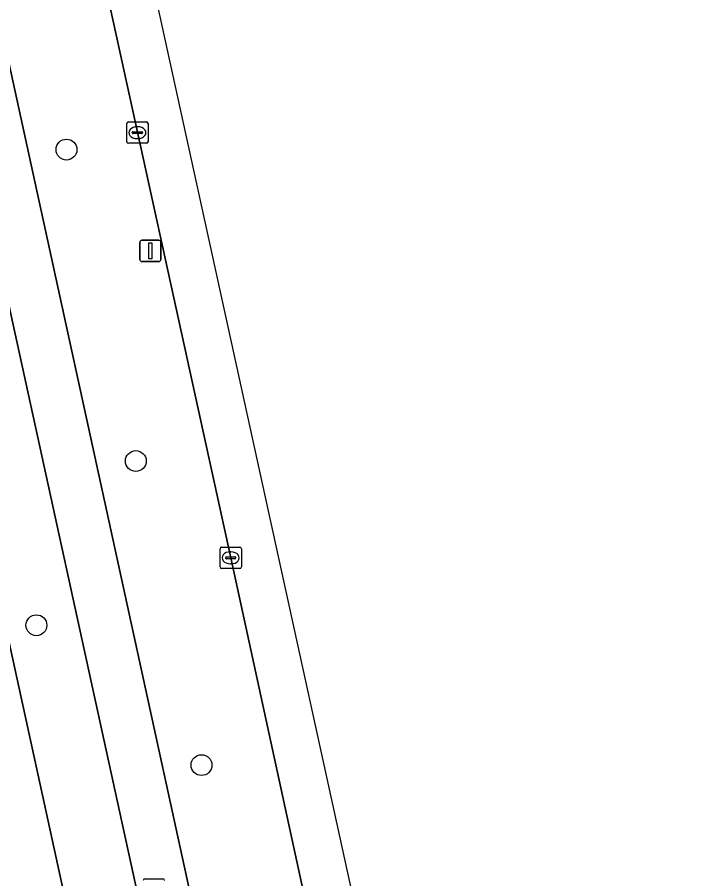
# Model space of a CAD drawing. Extents: x 160030 to 160839, y 385325 to 386450.
# Drawn here: x 160683.66 to 160715.99, y 385996.44 to 386036.86 of the extents above; entities that cross this region are included whole.
import ezdxf

# ---------------------------------------------------------------- set-up
doc = ezdxf.new("R2010")
doc.units = 0
for name, color, linetype in [('IMGEO_Berm_groen', 7, 'Continuous'), ('IMGEO_Boom', 7, 'Continuous'), ('IMGEO_Fietspad_gesloten', 7, 'Continuous'), ('IMGEO_Kolk', 7, 'Continuous'), ('IMGEO_Lichtmast', 7, 'Continuous'), ('IMGEO_Rijbaan_lokaal_gesloten', 7, 'Continuous'), ('IMGEO_Rioolput', 7, 'Continuous'), ('IMGEO_Voetpad_open', 7, 'Continuous')]:
    doc.layers.add(name, color=color, linetype=linetype)

msp = doc.modelspace()

# ---------------------------------------------------------------- linework, layer by layer
at = {"layer": 'IMGEO_Berm_groen'}
for points in [[(160693.684, 386011.498), (160678.67, 386079.922), (160673.641, 386078.745), (160707.349, 385924.464), (160709.712, 385913.36), (160714.776, 385914.46), (160713.676, 385919.621)], [(160671.3, 386078.035), (160668.056, 386077.361), (160674.536, 386048.012), (160683.06, 386008.523), (160684.923, 386000), (160692.191, 385966.744), (160700.54, 385929.272), (160704.145, 385912.077), (160704.708, 385912.13), (160707.366, 385912.745), (160705.016, 385923.921)]]:
    msp.add_lwpolyline(points, close=True, dxfattribs=at)
at = {"layer": 'IMGEO_Boom'}
for centre in [(160685.976, 386030.651), (160689.231, 386016.039), (160684.564, 386008.334), (160692.315, 386001.774)]:
    msp.add_circle(centre, 0.489, dxfattribs=at)
at = {"layer": 'IMGEO_Fietspad_gesloten'}
for points in [[(160645.016, 386198.179), (160645.338, 386196.693), (160654.791, 386153.384), (160655.299, 386151.025), (160656.922, 386143.72), (160657.315, 386141.904), (160670.975, 386079.501), (160671.3, 386078.035), (160705.016, 385923.921), (160707.366, 385912.745), (160707.429, 385912.447), (160708.993, 385905.624)], [(160711.149, 385906.772), (160709.712, 385913.36), (160707.349, 385924.464), (160673.641, 386078.745), (160673.309, 386080.237), (160667.828, 386105.398), (160661.295, 386135.32)]]:
    msp.add_lwpolyline(points, dxfattribs=at)
at = {"layer": 'IMGEO_Kolk'}
for p, q in [((160688.806, 386031.021), (160688.806, 386031.873)), ((160688.881, 386031.947), (160689.733, 386031.947)), ((160689.294, 386031.727), (160689.319, 386031.727)), ((160689.807, 386031.873), (160689.807, 386031.021)), ((160689.065, 386031.441), (160689.065, 386031.453)), ((160689.503, 386031.404), (160689.105, 386031.404)), ((160689.108, 386031.49), (160689.506, 386031.49)), ((160689.549, 386031.453), (160689.549, 386031.441)), ((160689.733, 386030.947), (160688.881, 386030.947)), ((160689.317, 386031.167), (160689.292, 386031.167)), ((160693.183, 386011.072), (160693.183, 386011.924)), ((160693.258, 386011.998), (160694.11, 386011.998)), ((160694.184, 386011.924), (160694.184, 386011.072)), ((160693.442, 386011.492), (160693.442, 386011.504)), ((160693.485, 386011.541), (160693.883, 386011.541)), ((160693.671, 386011.778), (160693.696, 386011.778)), ((160693.926, 386011.504), (160693.926, 386011.492)), ((160693.88, 386011.455), (160693.482, 386011.455)), ((160693.694, 386011.218), (160693.669, 386011.218)), ((160694.11, 386010.998), (160693.258, 386010.998))]:
    msp.add_line(p, q, dxfattribs=at)
for points in [[(160688.806, 386031.021), (160688.806, 386031.873)], [(160688.881, 386031.947), (160689.733, 386031.947)], [(160689.807, 386031.873), (160689.807, 386031.021)], [(160689.733, 386030.947), (160688.881, 386030.947)], [(160693.183, 386011.072), (160693.183, 386011.924)], [(160693.258, 386011.998), (160694.11, 386011.998)], [(160694.184, 386011.924), (160694.184, 386011.072)], [(160694.11, 386010.998), (160693.258, 386010.998)]]:
    msp.add_lwpolyline(points, dxfattribs=at)
for centre, radius, start, end in [((160688.883, 386031.871), 0.0765, 91.552, 178.448), ((160688.883, 386031.871), 0.0765, 91.552, 178.448), ((160689.731, 386031.871), 0.0765, 1.552, 88.448), ((160689.731, 386031.871), 0.0765, 1.552, 88.448), ((160689.105, 386031.45), 0.0403, 85.8775, 175.7526), ((160689.102, 386031.44), 0.0366, 178.938, 274.7102), ((160689.506, 386031.447), 0.043, 264.8664, 352.4533), ((160689.51, 386031.452), 0.0386, 1.7309, 96.639), ((160688.883, 386031.023), 0.0765, 181.552, 268.448), ((160688.883, 386031.023), 0.0765, 181.552, 268.448), ((160689.731, 386031.023), 0.0765, 271.552, 358.448), ((160689.731, 386031.023), 0.0765, 271.552, 358.448), ((160693.26, 386011.922), 0.0765, 91.552, 178.448), ((160693.26, 386011.922), 0.0765, 91.552, 178.448), ((160694.108, 386011.922), 0.0765, 1.552, 88.448), ((160694.108, 386011.922), 0.0765, 1.552, 88.448), ((160693.482, 386011.501), 0.0403, 85.8775, 175.7526), ((160693.479, 386011.491), 0.0366, 178.938, 274.7102), ((160693.883, 386011.498), 0.043, 264.8664, 352.4533), ((160693.887, 386011.503), 0.0386, 1.7309, 96.639), ((160693.26, 386011.074), 0.0765, 181.552, 268.448), ((160693.26, 386011.074), 0.0765, 181.552, 268.448), ((160694.108, 386011.074), 0.0765, 271.552, 358.448), ((160694.108, 386011.074), 0.0765, 271.552, 358.448)]:
    msp.add_arc(centre, radius, start, end, dxfattribs=at)
for centre, major_axis, ratio, start_param, end_param in [((160689.293, 386031.447), (-0.387, 0.002), 0.722429, 4.712389, 7.853982), ((160689.318, 386031.447), (-0.39, 0.002), 0.717154, 1.570796, 4.712389), ((160693.67, 386011.498), (-0.387, 0.002), 0.722429, 4.712389, 7.853982), ((160693.695, 386011.498), (-0.39, 0.002), 0.717154, 1.570796, 4.712389)]:
    msp.add_ellipse(centre, major_axis=major_axis, ratio=ratio, start_param=start_param, end_param=end_param, dxfattribs=at)
at = {"layer": 'IMGEO_Lichtmast'}
for p, q in [((160689.417, 386025.5), (160689.417, 386026.3)), ((160689.417, 386026.3), (160689.417, 386025.5)), ((160689.517, 386026.4), (160690.307, 386026.4)), ((160690.307, 386026.4), (160689.517, 386026.4)), ((160690.407, 386026.3), (160690.407, 386025.5)), ((160690.407, 386025.5), (160690.407, 386026.3)), ((160690.307, 386025.4), (160689.517, 386025.4)), ((160689.517, 386025.4), (160690.307, 386025.4))]:
    msp.add_line(p, q, dxfattribs=at)
msp.add_lwpolyline([(160689.837, 386026.275), (160689.987, 386026.275), (160689.987, 386025.525), (160689.837, 386025.525), (160689.837, 386026.275)], dxfattribs=at)
for centre, start, end in [((160689.517, 386026.3), 90, 180), ((160689.517, 386026.3), 90, 180), ((160690.307, 386026.3), 0, 90), ((160690.307, 386026.3), 360, 90), ((160689.517, 386025.5), 180, 270), ((160689.517, 386025.5), 180, 270), ((160690.307, 386025.5), 270, 0), ((160690.307, 386025.5), 270, 0)]:
    msp.add_arc(centre, 0.1, start, end, dxfattribs=at)
at = {"layer": 'IMGEO_Rijbaan_lokaal_gesloten'}
for points in [[(160715.986, 385920.097), (160709.137, 385951.327), (160667.311, 386142.022), (160666.177, 386147.12), (160627.151, 386322.494), (160619.632, 386342.829), (160602.223, 386374.893), (160583.152, 386408.014), (160562.767, 386437.281), (160552.093, 386430.607)], [(160627.509, 386314.693), (160652.533, 386199.784), (160662.224, 386155.286), (160662.748, 386152.932), (160663.714, 386148.272), (160665.027, 386142.388), (160665.575, 386139.892), (160666.317, 386136.513), (160666.726, 386134.54), (160671.752, 386111.328), (160678.371, 386081.393), (160678.67, 386079.922), (160693.684, 386011.498), (160713.676, 385919.621), (160715.986, 385920.097)]]:
    msp.add_lwpolyline(points, dxfattribs=at)
at = {"layer": 'IMGEO_Rioolput'}
msp.add_line((160689.654, 385996.44), (160690.506, 385996.44), dxfattribs=at)
msp.add_lwpolyline([(160689.654, 385996.44), (160690.506, 385996.44)], dxfattribs=at)
for centre, start, end in [((160689.656, 385996.364), 91.552, 178.448), ((160689.656, 385996.364), 91.552, 178.448), ((160690.504, 385996.364), 1.552, 88.448), ((160690.504, 385996.364), 1.552, 88.448)]:
    msp.add_arc(centre, 0.0765, start, end, dxfattribs=at)
at = {"layer": 'IMGEO_Voetpad_open'}
msp.add_lwpolyline([(160708.993, 385905.624), (160707.429, 385912.447), (160707.366, 385912.745), (160704.708, 385912.13), (160704.145, 385912.077), (160700.54, 385929.272), (160692.191, 385966.744), (160684.923, 386000), (160683.06, 386008.523), (160674.536, 386048.012)], dxfattribs=at)

doc.saveas('drawing.dxf')
